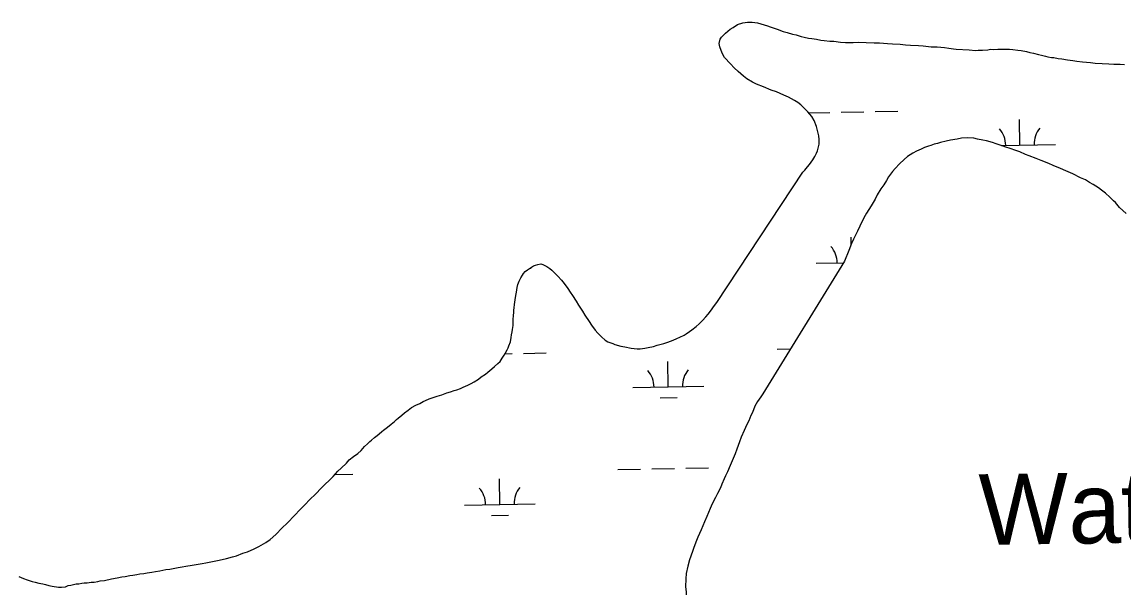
# Model space of a CAD drawing. Extents: x 3887375 to 3925618, y 296674 to 322633.
# Drawn here: x 3893751 to 3895306, y 317747 to 318546 of the extents above; entities that cross this region are included whole.
import ezdxf

# ---------------------------------------------------------------- set-up
doc = ezdxf.new("R2010")
doc.units = 0
for name, color, linetype in [('V-RIVR-IDEN', 7, 'Continuous'), ('V-TOPO-SHOR', 7, 'Continuous'), ('V-WETL-SWMP', 7, 'Continuous')]:
    doc.layers.add(name, color=color, linetype=linetype)

msp = doc.modelspace()

# ---------------------------------------------------------------- linework, layer by layer
at = {"layer": 'V-TOPO-SHOR'}
for points in [[(3894773.7, 318465.4), (3894768.9, 318469.1), (3894761.3, 318475.9), (3894755.9, 318481.2), (3894750.5, 318486.8), (3894742.4, 318495.8), (3894738.8, 318501.7), (3894735.6, 318510.6), (3894734.7, 318515.5), (3894736, 318521.3), (3894737.9, 318524.3), (3894743.5, 318530.1), (3894750.3, 318535.5), (3894754.4, 318538.2), (3894760.5, 318542), (3894768.2, 318544.4), (3894774.7, 318545.5), (3894781.4, 318545.7), (3894788.7, 318544.7), (3894803, 318540.2), (3894806.7, 318538.9), (3894816.7, 318535.7), (3894824.9, 318532.5), (3894830.4, 318530.9), (3894838.3, 318528.6), (3894843.2, 318527.6), (3894850.2, 318525.4), (3894854.8, 318524.4), (3894860.9, 318523), (3894865.2, 318522.4), (3894872.2, 318521.3), (3894878, 318520.3), (3894882.9, 318519.6), (3894890.8, 318518.9), (3894896.3, 318518.8), (3894905.8, 318517.5), (3894912.8, 318517), (3894923.8, 318516.9), (3894931.2, 318517.1), (3894942.2, 318516.6), (3894953.2, 318516.4), (3894961.1, 318516.3), (3894972.1, 318515.5), (3894979.2, 318515.1), (3894990.2, 318514.3), (3894997.8, 318513.6), (3895004.8, 318513.2), (3895015.8, 318512.7), (3895022.6, 318512), (3895033.9, 318510.9), (3895042.4, 318510.8), (3895052.8, 318509.7), (3895058.6, 318508.7), (3895065.3, 318507.7), (3895069, 318507.3), (3895087.6, 318506.4), (3895096.5, 318505.6), (3895099.9, 318505.9), (3895106, 318506.1), (3895113.9, 318506.6), (3895117.3, 318507.2), (3895121.6, 318507.1), (3895128, 318507.3), (3895133.5, 318507.5), (3895137.8, 318507.5), (3895144.2, 318507.4)], [(3895144.2, 318507.4), (3895148.8, 318506.7), (3895156.1, 318505.9), (3895161, 318505.3), (3895168.4, 318504.2), (3895173.2, 318502.9), (3895178.4, 318501.6), (3895185.1, 318500), (3895189.4, 318498.7), (3895194.9, 318497.4), (3895198.5, 318496.7), (3895203.7, 318495.7), (3895207.1, 318495.4), (3895213.2, 318494.4), (3895218.1, 318493.7), (3895226, 318492.3), (3895233.9, 318491.6), (3895239.1, 318490.6), (3895247.4, 318489.5), (3895258.7, 318488.8), (3895265.1, 318487.4), (3895274.9, 318487.3), (3895284.3, 318486.8), (3895291.4, 318486.1), (3895300.5, 318486), (3895306.7, 318485.9)], [(3894551.2, 318123.1), (3894554.5, 318117.8), (3894559.9, 318111), (3894563.5, 318106.7), (3894568.6, 318101.4), (3894573.8, 318096.7), (3894577.4, 318094.5), (3894584.7, 318092), (3894587.4, 318090.7), (3894596, 318088.4), (3894601.8, 318087.1), (3894610.6, 318085.2), (3894618.9, 318084.4), (3894623.4, 318084.4), (3894629.6, 318085.5), (3894634.5, 318086.3), (3894641.9, 318087.7), (3894647.4, 318089.5), (3894656.6, 318092.1), (3894662.1, 318093.8), (3894669.8, 318096.8), (3894675.1, 318099.2), (3894679.4, 318100.9), (3894685.2, 318103.9), (3894688, 318105.7), (3894692.7, 318109), (3894696.1, 318111.4), (3894702.3, 318116.2), (3894706.3, 318119.8), (3894711.3, 318124.3), (3894715.9, 318129.4), (3894719, 318133.4), (3894723.7, 318139.4), (3894726.9, 318143.9), (3894731.2, 318150), (3894852.8, 318333.8), (3894855.6, 318336.8), (3894859.3, 318341.4), (3894862.1, 318344.4), (3894864.3, 318347.7), (3894866.8, 318351), (3894869.6, 318355.9), (3894872.1, 318360.4), (3894873.4, 318364.1), (3894874.7, 318369.6), (3894875.7, 318373.2), (3894875.8, 318380), (3894875.3, 318384.9), (3894873.6, 318392.5), (3894871.8, 318398.1), (3894868.9, 318406.7), (3894865.3, 318412.2), (3894859.6, 318419.1), (3894855.7, 318423.4), (3894849.9, 318428.7), (3894845.7, 318432.1), (3894840.9, 318434.9), (3894832.4, 318439.7), (3894825.7, 318442.5), (3894815.7, 318447), (3894808.1, 318449.5), (3894797.4, 318454), (3894787.4, 318457.8), (3894781.6, 318460.6), (3894773.7, 318465.4)], [(3895076.8, 318381.7), (3895070.4, 318380.6), (3895060.9, 318378.9), (3895055, 318377.5), (3895046.8, 318375.5), (3895042.5, 318374.3), (3895038.2, 318373.5), (3895033.2, 318371.4), (3895029.9, 318370.5), (3895024.3, 318368.5), (3895019.7, 318366.4), (3895012.9, 318363.5), (3895007.7, 318360.5), (3895000.3, 318355.7), (3894995.6, 318351.5), (3894989.1, 318345.5), (3894982.9, 318338.8), (3894979.4, 318334.6), (3894973.8, 318327), (3894970.7, 318321.9), (3894967.2, 318316.1), (3894962.8, 318310.4), (3894957.8, 318301.6), (3894954.7, 318295.5), (3894949.3, 318286.1), (3894942.7, 318276.1), (3894939, 318269.2), (3894933, 318257.6), (3894929.8, 318250.3), (3894924.4, 318239.1), (3894921.6, 318233), (3894917.4, 318223), (3894911.7, 318208.4), (3894796.2, 318021.1), (3894793.4, 318016.9), (3894788.7, 318010.2), (3894785, 318003.5), (3894781.5, 317994.7), (3894779.5, 317990.2), (3894776.4, 317982.9), (3894773.8, 317977.7), (3894770, 317969.2), (3894765.9, 317959.8), (3894763.4, 317953.1), (3894759.8, 317942.7), (3894757.3, 317936.1), (3894752.9, 317926.3), (3894750, 317920), (3894746.2, 317910.8), (3894743.7, 317905.4), (3894741.5, 317900.8), (3894738.6, 317893.5), (3894736.4, 317888.3), (3894732.3, 317880.1), (3894729.4, 317874.4), (3894725, 317865.6), (3894722.1, 317858.9), (3894717.4, 317848), (3894713.9, 317840.1), (3894709.1, 317829.1), (3894704.7, 317818.8), (3894701.8, 317811.5), (3894698.3, 317802.7), (3894697.7, 317799.6), (3894694.5, 317791.7)], [(3895308.9, 318275.4), (3895299.6, 318283.8), (3895293.9, 318291.2), (3895291.1, 318293.1), (3895288.7, 318295.6), (3895286, 318298.4), (3895280, 318304), (3895273.9, 318308.6), (3895269.7, 318311.5), (3895262.4, 318316.2), (3895257.3, 318319.3), (3895251.5, 318322.8), (3895244.5, 318325.9), (3895233.9, 318331.3), (3895223.6, 318335.7), (3895216.3, 318338.9), (3895205.9, 318343), (3895199.6, 318345.9), (3895188.9, 318350.3), (3895181.9, 318352.9), (3895172.2, 318356.7), (3895166.7, 318358.9), (3895158.8, 318362.4), (3895153.3, 318364.3), (3895145.1, 318367.2), (3895139.3, 318369.2), (3895133.9, 318371.1), (3895125.4, 318374), (3895120.2, 318375.6), (3895112, 318377.8), (3895106.8, 318378.8), (3895099.4, 318380.5), (3895094, 318381.8), (3895085.7, 318382.2), (3895076.8, 318381.7)], [(3894445, 318139.1), (3894445.4, 318142.5), (3894445.8, 318147.1), (3894446.8, 318153.5), (3894447.8, 318159.9), (3894448.8, 318164.4), (3894449.4, 318167.5), (3894449.8, 318170.9), (3894450.8, 318175.1), (3894452.4, 318180), (3894454.9, 318184.5), (3894457.1, 318188.2), (3894458.7, 318190.9), (3894460.9, 318193.6), (3894464.3, 318196), (3894467, 318197.8), (3894469.8, 318199.6), (3894472.9, 318201.4), (3894475.7, 318202.6), (3894478.8, 318203.4), (3894483, 318204.3), (3894486.1, 318203.3), (3894491.6, 318200.8), (3894495.8, 318197.7), (3894498.8, 318195.5), (3894503.6, 318190.2), (3894507.2, 318186.8), (3894512.4, 318181.2), (3894516, 318176.6), (3894521.1, 318169.8), (3894524.6, 318164.5), (3894527.6, 318159.6), (3894532.7, 318151.5), (3894536, 318146.3), (3894541.7, 318137.6), (3894545.3, 318131.8), (3894551.2, 318123.1)], [(3894224.7, 317936.9), (3894229.7, 317941.1), (3894232.1, 317943.9), (3894234.3, 317946.6), (3894238.7, 317950.5), (3894241.8, 317953.5), (3894244.3, 317955.6), (3894248.3, 317959.2), (3894252.3, 317962.2), (3894254.8, 317964.6), (3894258.5, 317967.9), (3894261, 317969.7), (3894264.7, 317972.7), (3894269, 317976), (3894271.8, 317978.1), (3894276.5, 317982), (3894279.3, 317984.7), (3894281.8, 317986.5), (3894287, 317991), (3894290.7, 317994), (3894295.7, 317997.9), (3894300.6, 318001.5), (3894306.5, 318005.1), (3894312.1, 318007.5), (3894317, 318010.2), (3894320.4, 318011.6), (3894325.3, 318013.7), (3894328.1, 318014.9), (3894332.7, 318016), (3894337, 318017.5), (3894343.4, 318019.5), (3894350.2, 318022.2), (3894355.4, 318023.6), (3894361, 318025.7), (3894364.4, 318026.6), (3894369.6, 318028.6), (3894373.3, 318030.4), (3894380.1, 318033), (3894384.7, 318035.4), (3894389, 318037.8), (3894395.2, 318041.7), (3894398.9, 318045), (3894404.8, 318048.6), (3894408.2, 318051.6), (3894413.8, 318056.4), (3894417.5, 318059.4), (3894422.4, 318063.9), (3894425.5, 318066.6), (3894428.7, 318071.1), (3894431.5, 318075.7), (3894433.4, 318078.7), (3894435.6, 318083), (3894436.9, 318085.7), (3894438.1, 318088.7), (3894440.1, 318094.5), (3894441.1, 318100.6), (3894441.7, 318104), (3894442.4, 318108.6), (3894443.1, 318111.9), (3894443.8, 318117.4), (3894444.1, 318120.5), (3894444.2, 318125.4), (3894444.3, 318132.1), (3894445, 318135.1), (3894445, 318139.1)], [(3893971.4, 317776), (3893976.9, 317776.8), (3893982.1, 317777.9), (3893991, 317779), (3893996.8, 317780.2), (3894005.4, 317781.5), (3894010.6, 317782.4), (3894017.4, 317783.8), (3894022, 317784.7), (3894029, 317786.1), (3894039.5, 317788.7), (3894048.1, 317791), (3894053.6, 317792.4), (3894062.8, 317796), (3894069, 317798), (3894078.5, 317802.4), (3894085.3, 317805.4), (3894094.9, 317811.1), (3894101.1, 317815.3), (3894109.1, 317822.5), (3894118.1, 317831.8), (3894125, 317838.4), (3894135.9, 317849.6), (3894143, 317857.1), (3894150.5, 317864.7), (3894156.7, 317871.3), (3894165.7, 317880), (3894173.2, 317887.6), (3894177.8, 317892.4), (3894185.3, 317899.6), (3894190.2, 317904.4), (3894196.8, 317911.7), (3894201.4, 317916.2), (3894208.9, 317923.1), (3894212.6, 317927.6), (3894218.8, 317932.4), (3894224.7, 317936.9)], [(3894694.5, 317791.7), (3894692.9, 317786.5), (3894690.3, 317777.7), (3894688.3, 317767.3), (3894687.6, 317760), (3894687.4, 317748.7), (3894687.9, 317741.6), (3894688.4, 317731.2)], [(3893746.6, 317762.9), (3893753.3, 317760.4), (3893758.5, 317758.4), (3893765.5, 317756.2), (3893769.4, 317755.2), (3893774.9, 317753.9), (3893780.4, 317752.6), (3893784.4, 317751.6), (3893788.9, 317750.6), (3893793.8, 317749.3), (3893802.4, 317748.3), (3893806.6, 317747.9), (3893812.5, 317748.7), (3893816.2, 317750.2), (3893819.8, 317751.1), (3893827.5, 317752.8), (3893831.2, 317753), (3893835.5, 317753.6), (3893838.9, 317754.4), (3893843.1, 317754.4), (3893848.7, 317754.9), (3893852.6, 317755.1), (3893857.9, 317756.3), (3893861.5, 317756.8), (3893867.4, 317757.7), (3893877.2, 317759.7), (3893885.2, 317761.1), (3893891.9, 317762.5), (3893896.5, 317763.3), (3893903, 317764.5), (3893907.2, 317765), (3893913.1, 317766.1), (3893917.1, 317767), (3893922.9, 317767.5), (3893927.5, 317768.1), (3893934.2, 317769.2), (3893939.4, 317770), (3893945.3, 317771.2), (3893953.9, 317772.9), (3893959.4, 317773.7), (3893971.4, 317776)]]:
    msp.add_lwpolyline(points, dxfattribs=at)
at = {"layer": 'V-WETL-SWMP'}
for p, q in [((3894860.7, 318417.7), (3894890.9, 318418.2)), ((3894906.9, 318418.5), (3894938.9, 318419)), ((3894954.9, 318419.3), (3894986.9, 318419.8)), ((3895159, 318372), (3895158.4, 318408)), ((3895132.4, 318371.6), (3895209, 318372.9)), ((3894920.9, 318231.4), (3894920.7, 318242.1)), ((3894467.8, 318198.3), (3894469.5, 318198.3)), ((3894871.4, 318205.2), (3894910.2, 318205.9)), ((3894432.7, 318077.6), (3894442.7, 318077.8)), ((3894458.7, 318078), (3894490.7, 318078.6)), ((3894816.6, 318084.2), (3894835.3, 318084.5)), ((3894662.9, 318030.8), (3894662.3, 318066.8)), ((3894612.9, 318029.9), (3894712.9, 318031.7)), ((3894651.2, 318015.2), (3894675.2, 318015.6)), ((3894192.8, 317907.3), (3894217.6, 317907.7)), ((3894591.5, 317914.1), (3894623.5, 317914.7)), ((3894639.5, 317914.9), (3894671.5, 317915.5)), ((3894687.5, 317915.8), (3894719.5, 317916.3)), ((3894425.2, 317864.8), (3894424.6, 317900.8)), ((3894375.2, 317864), (3894475.2, 317865.7)), ((3894413.5, 317849.2), (3894437.5, 317849.6))]:
    msp.add_line(p, q, dxfattribs=at)
for points in [[(3894551.2, 318123.1), (3894554.5, 318117.8), (3894559.9, 318111), (3894563.5, 318106.7), (3894568.6, 318101.4), (3894573.8, 318096.7), (3894577.4, 318094.5), (3894584.7, 318092), (3894587.4, 318090.7), (3894596, 318088.4), (3894601.8, 318087.1), (3894610.6, 318085.2), (3894618.9, 318084.4), (3894623.4, 318084.4), (3894629.6, 318085.5), (3894634.5, 318086.3), (3894641.9, 318087.7), (3894647.4, 318089.5), (3894656.6, 318092.1), (3894662.1, 318093.8), (3894669.8, 318096.8), (3894675.1, 318099.2), (3894679.4, 318100.9), (3894685.2, 318103.9), (3894688, 318105.7), (3894692.7, 318109), (3894696.1, 318111.4), (3894702.3, 318116.2), (3894706.3, 318119.8), (3894711.3, 318124.3), (3894715.9, 318129.4), (3894719, 318133.4), (3894723.7, 318139.4), (3894726.9, 318143.9), (3894731.2, 318150), (3894852.8, 318333.8), (3894855.6, 318336.8), (3894859.3, 318341.4), (3894862.1, 318344.4), (3894864.3, 318347.7), (3894866.8, 318351), (3894869.6, 318355.9), (3894872.1, 318360.4), (3894873.4, 318364.1), (3894874.7, 318369.6), (3894875.7, 318373.2), (3894875.8, 318380), (3894875.3, 318384.9), (3894873.6, 318392.5), (3894871.8, 318398.1), (3894868.9, 318406.7), (3894865.3, 318412.2), (3894859.6, 318419.1), (3894855.7, 318423.4), (3894849.9, 318428.7), (3894845.7, 318432.1), (3894840.9, 318434.9), (3894832.4, 318439.7), (3894825.7, 318442.5), (3894815.7, 318447), (3894808.1, 318449.5), (3894797.4, 318454), (3894787.4, 318457.8), (3894781.6, 318460.6), (3894773.7, 318465.4), (3894768.9, 318469.1), (3894761.3, 318475.9), (3894755.9, 318481.2), (3894750.5, 318486.8), (3894742.4, 318495.8), (3894738.8, 318501.7), (3894735.6, 318510.6), (3894734.7, 318515.5), (3894736, 318521.3), (3894737.9, 318524.3), (3894743.5, 318530.1), (3894750.3, 318535.5), (3894754.4, 318538.2), (3894760.5, 318542), (3894768.2, 318544.4), (3894774.7, 318545.5), (3894781.4, 318545.7), (3894788.7, 318544.7), (3894803, 318540.2), (3894806.7, 318538.9), (3894816.7, 318535.7), (3894824.9, 318532.5), (3894830.4, 318530.9), (3894838.3, 318528.6), (3894843.2, 318527.6), (3894850.2, 318525.4), (3894854.8, 318524.4), (3894860.9, 318523), (3894865.2, 318522.4), (3894872.2, 318521.3), (3894878, 318520.3), (3894882.9, 318519.6), (3894890.8, 318518.9), (3894896.3, 318518.8), (3894905.8, 318517.5), (3894912.8, 318517)], [(3894912.8, 318517), (3894923.8, 318516.9), (3894931.2, 318517.1), (3894942.2, 318516.6), (3894953.2, 318516.4), (3894961.1, 318516.3), (3894972.1, 318515.5), (3894979.2, 318515.1), (3894990.2, 318514.3), (3894997.8, 318513.6), (3895004.8, 318513.2), (3895015.8, 318512.7), (3895022.6, 318512), (3895033.9, 318510.9), (3895042.4, 318510.8), (3895052.8, 318509.7), (3895058.6, 318508.7), (3895065.3, 318507.7), (3895069, 318507.3), (3895087.6, 318506.4), (3895096.5, 318505.6), (3895099.9, 318505.9), (3895106, 318506.1), (3895113.9, 318506.6), (3895117.3, 318507.2), (3895121.6, 318507.1), (3895128, 318507.3), (3895133.5, 318507.5), (3895137.8, 318507.5), (3895144.2, 318507.4), (3895148.8, 318506.7), (3895156.1, 318505.9), (3895161, 318505.3), (3895168.4, 318504.2), (3895173.2, 318502.9), (3895178.4, 318501.6), (3895185.1, 318500), (3895189.4, 318498.7), (3895194.9, 318497.4), (3895198.5, 318496.7), (3895203.7, 318495.7), (3895207.1, 318495.4), (3895213.2, 318494.4), (3895218.1, 318493.7), (3895226, 318492.3), (3895233.9, 318491.6), (3895239.1, 318490.6), (3895247.4, 318489.5), (3895258.7, 318488.8), (3895265.1, 318487.4), (3895274.9, 318487.3), (3895284.3, 318486.8), (3895291.4, 318486.1), (3895300.5, 318486), (3895306.7, 318485.9)], [(3895308.9, 318275.4), (3895299.6, 318283.8), (3895293.9, 318291.2), (3895291.1, 318293.1), (3895288.7, 318295.6), (3895286, 318298.4), (3895280, 318304), (3895273.9, 318308.6), (3895269.7, 318311.5), (3895262.4, 318316.2), (3895257.3, 318319.3), (3895251.5, 318322.8), (3895244.5, 318325.9), (3895233.9, 318331.3), (3895223.6, 318335.7), (3895216.3, 318338.9), (3895205.9, 318343), (3895199.6, 318345.9), (3895188.9, 318350.3), (3895181.9, 318352.9), (3895172.2, 318356.7), (3895166.7, 318358.9), (3895158.8, 318362.4), (3895153.3, 318364.3), (3895145.1, 318367.2), (3895139.3, 318369.2), (3895133.9, 318371.1), (3895125.4, 318374), (3895120.2, 318375.6), (3895111.9, 318377.8), (3895106.8, 318378.8), (3895099.4, 318380.5), (3895094, 318381.8), (3895085.7, 318382.2), (3895076.8, 318381.7), (3895070.4, 318380.6), (3895060.9, 318378.9), (3895055, 318377.5), (3895046.8, 318375.5), (3895042.5, 318374.3), (3895038.2, 318373.5), (3895033.2, 318371.4), (3895029.8, 318370.5), (3895024.3, 318368.5), (3895019.7, 318366.4), (3895012.9, 318363.5), (3895007.7, 318360.5), (3895000.3, 318355.7), (3894995.6, 318351.5), (3894989.1, 318345.5), (3894982.9, 318338.8), (3894979.4, 318334.6), (3894973.8, 318327), (3894970.7, 318321.9), (3894967.2, 318316.1), (3894962.8, 318310.4), (3894957.8, 318301.6), (3894954.7, 318295.5), (3894949.3, 318286.1), (3894942.7, 318276.1), (3894939, 318269.2), (3894933, 318257.6), (3894929.8, 318250.3), (3894924.4, 318239.1), (3894921.6, 318233), (3894917.4, 318223), (3894911.7, 318208.4), (3894796.2, 318021.1), (3894793.4, 318016.9), (3894788.7, 318010.2), (3894785, 318003.5), (3894781.5, 317994.7), (3894779.5, 317990.2)], [(3894224.7, 317936.9), (3894229.7, 317941.1), (3894232.1, 317943.9), (3894234.3, 317946.6), (3894238.7, 317950.5), (3894241.8, 317953.5), (3894244.3, 317955.6), (3894248.3, 317959.2), (3894252.3, 317962.2), (3894254.8, 317964.6), (3894258.5, 317967.9), (3894261, 317969.7), (3894264.7, 317972.7), (3894269, 317976), (3894271.8, 317978.1), (3894276.5, 317982), (3894279.3, 317984.7), (3894281.8, 317986.5), (3894287, 317991), (3894290.7, 317994), (3894295.7, 317997.9), (3894300.6, 318001.5), (3894306.5, 318005.1), (3894312.1, 318007.5), (3894317, 318010.2), (3894320.4, 318011.6), (3894325.3, 318013.7), (3894328.1, 318014.9), (3894332.7, 318016), (3894337, 318017.5), (3894343.4, 318019.5), (3894350.2, 318022.2), (3894355.4, 318023.6), (3894361, 318025.7), (3894364.4, 318026.6), (3894369.6, 318028.6), (3894373.3, 318030.4), (3894380.1, 318033), (3894384.7, 318035.4), (3894389, 318037.8), (3894395.2, 318041.7), (3894398.9, 318045), (3894404.8, 318048.6), (3894408.2, 318051.6), (3894413.8, 318056.4), (3894417.5, 318059.4), (3894422.4, 318063.9), (3894425.5, 318066.6), (3894428.7, 318071.1), (3894431.5, 318075.7), (3894433.4, 318078.7), (3894435.6, 318083), (3894436.9, 318085.7), (3894438.1, 318088.7), (3894440.1, 318094.5), (3894441.1, 318100.6), (3894441.7, 318104), (3894442.4, 318108.6), (3894443.1, 318111.9), (3894443.8, 318117.4), (3894444.1, 318120.5), (3894444.2, 318125.4), (3894444.3, 318132.1), (3894445, 318135.1), (3894445, 318139.1), (3894445.4, 318142.5), (3894445.8, 318147.1), (3894446.8, 318153.5), (3894447.8, 318159.9), (3894448.8, 318164.4), (3894449.4, 318167.5), (3894449.8, 318170.9), (3894450.8, 318175.1), (3894452.4, 318180), (3894454.9, 318184.5), (3894457.1, 318188.2), (3894458.7, 318190.9), (3894460.9, 318193.6), (3894464.3, 318196), (3894467, 318197.8), (3894469.8, 318199.6), (3894472.9, 318201.4), (3894475.7, 318202.6), (3894478.8, 318203.4), (3894483, 318204.3), (3894486.1, 318203.3), (3894491.6, 318200.8), (3894495.8, 318197.7), (3894498.8, 318195.5), (3894503.6, 318190.2), (3894507.2, 318186.8), (3894512.4, 318181.2), (3894516, 318176.6), (3894521.1, 318169.8), (3894524.6, 318164.5), (3894527.6, 318159.6), (3894532.7, 318151.5), (3894536, 318146.3), (3894541.7, 318137.6), (3894545.3, 318131.8), (3894551.2, 318123.1)], [(3894779.5, 317990.2), (3894776.4, 317982.9), (3894773.8, 317977.7), (3894770, 317969.2), (3894765.9, 317959.8), (3894763.4, 317953.1), (3894759.8, 317942.7), (3894757.3, 317936.1), (3894752.9, 317926.3), (3894750, 317920), (3894746.2, 317910.8), (3894743.7, 317905.4), (3894741.5, 317900.8), (3894738.6, 317893.5), (3894736.4, 317888.3), (3894732.3, 317880.1), (3894729.4, 317874.4), (3894725, 317865.6), (3894722.1, 317858.9), (3894717.4, 317848), (3894713.9, 317840.1), (3894709.1, 317829.1), (3894704.7, 317818.8), (3894701.8, 317811.5), (3894698.3, 317802.7), (3894697.7, 317799.6), (3894694.5, 317791.7), (3894692.9, 317786.5), (3894690.3, 317777.7), (3894688.3, 317767.3), (3894687.6, 317760), (3894687.4, 317748.7), (3894687.9, 317741.6)], [(3893774.9, 317753.9), (3893780.4, 317752.6), (3893784.4, 317751.6), (3893788.9, 317750.6), (3893793.8, 317749.3), (3893802.4, 317748.3), (3893806.6, 317747.9), (3893812.5, 317748.7), (3893816.2, 317750.2), (3893819.8, 317751.1), (3893827.5, 317752.8), (3893831.2, 317753), (3893835.5, 317753.6), (3893838.9, 317754.4), (3893843.1, 317754.4), (3893848.7, 317754.9), (3893852.6, 317755.1), (3893857.9, 317756.3), (3893861.5, 317756.8), (3893867.4, 317757.7), (3893877.2, 317759.7), (3893885.2, 317761.1), (3893891.9, 317762.5), (3893896.5, 317763.3), (3893903, 317764.5), (3893907.2, 317765), (3893913.1, 317766.1), (3893917.1, 317767), (3893922.9, 317767.5), (3893927.5, 317768.1), (3893934.2, 317769.2), (3893939.4, 317770), (3893945.3, 317771.2), (3893953.9, 317772.9), (3893959.4, 317773.7), (3893971.4, 317776), (3893976.9, 317776.8), (3893982.1, 317777.9), (3893991, 317779), (3893996.8, 317780.2), (3894005.4, 317781.5), (3894010.6, 317782.4), (3894017.4, 317783.8), (3894022, 317784.7), (3894029, 317786.1), (3894039.5, 317788.7), (3894048.1, 317791), (3894053.6, 317792.4), (3894062.8, 317796), (3894069, 317798), (3894078.5, 317802.4), (3894085.3, 317805.4), (3894094.9, 317811.1), (3894101.1, 317815.3), (3894109.1, 317822.5), (3894118.1, 317831.8), (3894125, 317838.4), (3894135.9, 317849.6), (3894143, 317857.1), (3894150.5, 317864.7), (3894156.7, 317871.3), (3894165.7, 317880), (3894173.2, 317887.6), (3894177.8, 317892.4), (3894185.3, 317899.6), (3894190.2, 317904.4), (3894196.8, 317911.7), (3894201.4, 317916.2), (3894208.9, 317923.1), (3894212.6, 317927.6), (3894218.8, 317932.4), (3894224.7, 317936.9)], [(3893746.6, 317762.9), (3893753.3, 317760.4), (3893758.5, 317758.4), (3893765.5, 317756.2), (3893769.4, 317755.2), (3893774.9, 317753.9)]]:
    msp.add_lwpolyline(points, dxfattribs=at)
for centre, start, end in [((3895103.8, 318371.6), 0.2115, 41.7552), ((3895214.2, 318373.5), 140.2115, 181.7552), ((3894866.1, 318205.6), 0.2115, 41.7552), ((3894607.6, 318030.3), 0.2115, 41.7552), ((3894718.1, 318032.2), 140.2115, 181.7552), ((3894370, 317864.4), 0.2115, 41.7552), ((3894480.5, 317866.3), 140.2115, 181.7552)]:
    msp.add_arc(centre, 35.2, start, end, dxfattribs=at)

# ---------------------------------------------------------------- texts
at = {"layer": 'V-RIVR-IDEN'}
msp.add_text('Water', height=100, rotation=0.8972, dxfattribs=at).set_placement((3895101.8, 317807.4))

doc.saveas('drawing.dxf')
